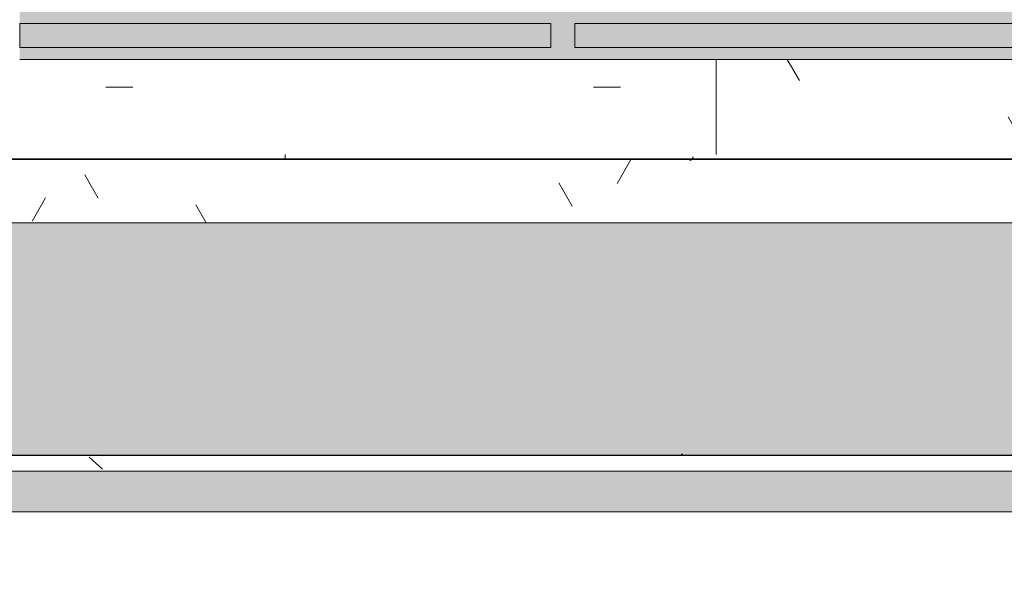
# Model space of a CAD drawing. Header units: millimetres. Extents: x -62808 to 83156, y -26483 to 33271.
# Tile 390 of 656: x -47870 to -46639, y 7216 to 7904. Entities that reach past the tile are written whole.
import ezdxf

# ---------------------------------------------------------------- set-up
doc = ezdxf.new("R2010")
doc.units = ezdxf.units.MM
for name, color, linetype, lineweight in [('A-FLOR-PATT', 8, 'Continuous', 25), ('A-GENM', 13, 'Continuous', 9), ('A-GLAZ', 151, 'Continuous', 9), ('A-GLAZ-SILL', 1, 'Continuous', 9), ('A-WALL', 113, 'Continuous', 18), ('A-WALL-PATT', 111, 'Continuous', 25)]:
    doc.layers.add(name, color=color, linetype=linetype, lineweight=lineweight)

# ---------------------------------------------------------------- blocks, each defined once
blk = doc.blocks.new('FLEX-ESQ_MAXIM-AR_VIDRO-5F-bandeira1 - 350x60cm-5FLS-ALU-3_0cmFolha-5520911-PLANTA DE IMPERMEABILIZAÇÃO - 1_ PAV_')
at = {"layer": 'A-GLAZ', "lineweight": 5}
h = blk.add_hatch(color=75, dxfattribs=at)
h.paths.add_polyline_path([(-282, -17.5), (-1026, -17.5), (-1026, -32.5), (-362, -32.5), (-362, -62.5), (-1026, -62.5), (-1026, -77.5), (332, -77.5), (332, -62.5), (-332, -62.5), (-332, -32.5), (332, -32.5), (332, -17.5), (-139.6, -17.5)])
h.paths.add_polyline_path([(1720, -17.5), (1056, -17.5), (1056, -32.5), (1720, -32.5)])
h.paths.add_polyline_path([(-1670, -17.5), (-1720, -17.5), (-1720, -32.5), (-1056, -32.5), (-1056, -17.5), (-1385.9, -17.5)])
h.paths.add_polyline_path([(412, -17.5), (362, -17.5), (362, -32.5), (1026, -32.5), (1026, -17.5), (691.3, -17.5)])
h.paths.add_polyline_path([(-1411.3, -62.5), (-1720, -62.5), (-1720, -77.5), (-1056, -77.5), (-1056, -62.5), (-1385.9, -62.5)])
h.paths.add_polyline_path([(691.3, -62.5), (362, -62.5), (362, -77.5), (1026, -77.5), (1026, -62.5), (976, -62.5)])
h.paths.add_polyline_path([(1720, -62.5), (1056, -62.5), (1056, -77.5), (1720, -77.5)])
for points in [[(-362, -32.5), (-1026, -32.5), (-1026, -62.5), (-362, -62.5), (-362, -55)], [(275.9, -32.5), (-332, -32.5), (-332, -62.5), (332, -62.5), (332, -32.5)]]:
    blk.add_hatch(color=75, dxfattribs=at).paths.add_polyline_path(points)
at = {"layer": 'A-GLAZ', "color": 130, "lineweight": 5}
for p, q in [((332, -17.5), (-1026, -17.5)), ((-362, -32.5), (-1026, -32.5)), ((-362, -62.5), (-362, -32.5)), ((-332, -32.5), (-332, -62.5)), ((332, -32.5), (-332, -32.5)), ((332, -62.5), (332, -32.5)), ((-1026, -62.5), (-362, -62.5)), ((-332, -62.5), (332, -62.5))]:
    blk.add_line(p, q, dxfattribs=at)
blk = doc.blocks.new('FP_539-PLANTA DE IMPERMEABILIZAÇÃO - 1_ PAV_')
at = {"layer": 'A-GLAZ-SILL', "color": 130, "lineweight": 5}
blk.add_line((1775, 107.5), (-1775, 107.5), dxfattribs=at)
at = {"layer": 'A-GLAZ-SILL', "lineweight": 5}
for p, q in [((1775, 106.4), (-1775, 106.4)), ((-510, 104), (-509.9, 104.3)), ((-509.9, 104.3), (-509.8, 104.5)), ((-509.8, 104.5), (-509.6, 104.7)), ((-509.6, 104.7), (-509.5, 105)), ((-509.5, 105), (-509.4, 105.2)), ((-509.4, 105.2), (-509.3, 105.4)), ((-509.3, 105.4), (-509.1, 105.6)), ((-509.1, 105.6), (-509, 105.8)), ((-509, 105.8), (-508.9, 106)), ((-508.9, 106), (-508.7, 106.2)), ((-508.7, 106.2), (-508.6, 106.4)), ((-508.6, 106.4), (-508.5, 106.6)), ((-508.5, 106.6), (-508.4, 106.8)), ((-508.4, 106.8), (-508.2, 106.9)), ((-508.2, 106.9), (-508.1, 107.1)), ((-508.1, 107.1), (-508, 107.3)), ((-508, 107.3), (-507.8, 107.4)), ((-507.8, 107.4), (-507.7, 107.5)), ((-507.7, 107.5), (-507.6, 107.7)), ((-507.6, 107.7), (-507.5, 107.8)), ((-507.5, 107.8), (-507.3, 107.9)), ((-507.3, 107.9), (-507.2, 108)), ((-507.2, 108), (-507.1, 108.1)), ((-507.1, 108.1), (-506.9, 108.2)), ((-506.9, 108.2), (-506.8, 108.3)), ((-506.8, 108.3), (-506.7, 108.4)), ((-506.7, 108.4), (-506.6, 108.4)), ((-506.6, 108.4), (-506.4, 108.5)), ((-506.4, 108.5), (-506.3, 108.6)), ((-506.3, 108.6), (-506.2, 108.6)), ((-506.2, 108.6), (-506, 108.6)), ((-506, 108.6), (-505.9, 108.6)), ((-505.9, 108.6), (-505.8, 108.7)), ((0, 106.4), (0, 101))]:
    blk.add_line(p, q, dxfattribs=at)
blk = doc.blocks.new('CC_PEITORIL - PEITORIL-5520912-PLANTA DE IMPERMEABILIZAÇÃO - 1_ PAV_')
at = {"layer": 'A-GLAZ-SILL', "lineweight": 5}
h = blk.add_hatch(dxfattribs=at)
h.set_pattern_fill('FP_88', color=256, style=0, pattern_type=2)
h.set_pattern_definition([(180, (-47538.05, 8436.78), (-812.8, -203.2), [33.528, -576.072, 33.528, -3827.272]), (180, (-47538.05, 8436.78), (-812.8, -203.2), [-643.128, -576.072, 33.528, -1185.672, -2032]), (180, (-47538.05, 8436.78), (-812.8, -203.2), [-2438.4, 33.528, -576.072, 33.528, -1388.872]), (180, (-47538.05, 8436.78), (-812.8, -203.2), [-3081.528, -372.872, 33.528, -982.472]), (300, (-47842.85, 8335.18), (582.3764, -602.30545), [33.528, -576.072, 33.528, -3827.272]), (300, (-47842.85, 8335.18), (582.3764, -602.30545), [-643.128, -576.072, 33.528, -1185.672, -2032]), (300, (-47842.85, 8335.18), (582.3764, -602.30545), [-2438.4, 33.528, -576.072, 33.528, -1388.872]), (300, (-47842.85, 8335.18), (582.3764, -602.30545), [-3081.528, -372.872, 33.528, -982.472]), (60, (-47944.45, 7928.78), (230.4236, 805.50545), [33.528, -576.072, 33.528, -3827.272]), (60, (-47944.45, 7928.78), (230.4236, 805.50545), [-643.128, -576.072, 33.528, -1185.672, -2032]), (60, (-47944.45, 7928.78), (230.4236, 805.50545), [-2438.4, 33.528, -576.072, 33.528, -1388.872]), (60, (-47944.45, 7928.78), (230.4236, 805.50545), [-3081.528, -372.872, 33.528, -982.472])])
h.paths.add_polyline_path([(-139.6, 101), (-1775, 101), (-1775, 77.5), (-1750, 77.5), (-1750, -17.5), (1750, -17.5), (1750, 77.5), (1775, 77.5), (1775, 101), (275.9, 101)])
h = blk.add_hatch(dxfattribs=at)
h.set_pattern_fill('FP_89', color=256, style=0, pattern_type=2)
h.set_pattern_definition([(180, (0, 11.7), (1e-13, -1000), []), (270, (0, 11.7), (1000, 6e-14), [])])
h.paths.add_polyline_path([(-139.6, 101), (-1775, 101), (-1775, 77.5), (-1750, 77.5), (-1750, -17.5), (1750, -17.5), (1750, 77.5), (1775, 77.5), (1775, 101), (275.9, 101)])
at = {"layer": 'A-GLAZ', "color": 130, "lineweight": 5}
blk.add_blockref('FP_539-PLANTA DE IMPERMEABILIZAÇÃO - 1_ PAV_', (0, 0), dxfattribs=at)
blk = doc.blocks.new('FP_874-PLANTA DE IMPERMEABILIZAÇÃO - 1_ PAV_')
at = {"layer": 'A-GENM', "lineweight": 5}
for p, q in [((-47043.1, 7360.9), (-47043.2, 7360.8)), ((-47043, 7361), (-47043.1, 7360.9)), ((-47042.9, 7361.1), (-47043, 7361)), ((-47042.8, 7361.2), (-47042.9, 7361.1)), ((-47042.7, 7361.2), (-47042.8, 7361.2)), ((-47042.6, 7361.3), (-47042.7, 7361.2)), ((-47042.5, 7361.3), (-47042.6, 7361.3)), ((-47042.4, 7361.4), (-47042.5, 7361.3)), ((-47042.3, 7361.4), (-47042.4, 7361.4)), ((-47042.2, 7361.5), (-47042.3, 7361.4)), ((-47042.1, 7361.5), (-47042.2, 7361.5)), ((-47042, 7361.5), (-47042.1, 7361.5)), ((-47041.9, 7361.5), (-47042, 7361.5))]:
    blk.add_line(p, q, dxfattribs=at)
blk = doc.blocks.new('FP_876-PLANTA DE IMPERMEABILIZAÇÃO - 1_ PAV_')
at = {"layer": 'A-GENM', "lineweight": 5}
for p, q in [((-47043, 7360.9), (-47043.1, 7360.8)), ((-47042.9, 7361), (-47043, 7360.9)), ((-47042.8, 7361.1), (-47042.9, 7361)), ((-47042.7, 7361.2), (-47042.8, 7361.1)), ((-47042.6, 7361.2), (-47042.7, 7361.2)), ((-47042.5, 7361.3), (-47042.6, 7361.2)), ((-47042.4, 7361.3), (-47042.5, 7361.3)), ((-47042.3, 7361.4), (-47042.4, 7361.3)), ((-47042.2, 7361.4), (-47042.3, 7361.4)), ((-47042.1, 7361.5), (-47042.2, 7361.4)), ((-47042, 7361.5), (-47042.1, 7361.5)), ((-47041.9, 7361.5), (-47042, 7361.5)), ((-47041.8, 7361.5), (-47041.9, 7361.5))]:
    blk.add_line(p, q, dxfattribs=at)
blk = doc.blocks.new('FP_877-PLANTA DE IMPERMEABILIZAÇÃO - 1_ PAV_')
at = {"layer": 'A-GENM', "lineweight": 5}
blk.add_line((-47766.4, 7360.8), (-47766.5, 7360.8), dxfattribs=at)
blk = doc.blocks.new('FP_879-PLANTA DE IMPERMEABILIZAÇÃO - 1_ PAV_')
at = {"layer": 'A-GENM', "lineweight": 5}
for p, q in [((-47043, 7360.9), (-47043.1, 7360.8)), ((-47042.9, 7361), (-47043, 7360.9)), ((-47042.8, 7361.1), (-47042.9, 7361)), ((-47042.7, 7361.2), (-47042.8, 7361.1)), ((-47042.6, 7361.2), (-47042.7, 7361.2)), ((-47042.5, 7361.3), (-47042.6, 7361.2)), ((-47042.4, 7361.3), (-47042.5, 7361.3)), ((-47042.3, 7361.4), (-47042.4, 7361.3)), ((-47042.2, 7361.4), (-47042.3, 7361.4)), ((-47042.1, 7361.5), (-47042.2, 7361.4)), ((-47042, 7361.5), (-47042.1, 7361.5)), ((-47041.9, 7361.5), (-47042, 7361.5)), ((-47041.8, 7361.5), (-47041.9, 7361.5))]:
    blk.add_line(p, q, dxfattribs=at)
blk = doc.blocks.new('FP_881-PLANTA DE IMPERMEABILIZAÇÃO - 1_ PAV_')
at = {"layer": 'A-GENM', "lineweight": 5}
for p, q in [((-47042.9, 7360.9), (-47043, 7360.8)), ((-47042.8, 7361), (-47042.9, 7360.9)), ((-47042.7, 7361.1), (-47042.8, 7361)), ((-47042.6, 7361.2), (-47042.7, 7361.1)), ((-47042.5, 7361.2), (-47042.6, 7361.2)), ((-47042.4, 7361.3), (-47042.5, 7361.2)), ((-47042.3, 7361.3), (-47042.4, 7361.3)), ((-47042.2, 7361.4), (-47042.3, 7361.3)), ((-47042.1, 7361.4), (-47042.2, 7361.4)), ((-47042, 7361.5), (-47042.1, 7361.4)), ((-47041.9, 7361.5), (-47042, 7361.5)), ((-47041.8, 7361.5), (-47041.9, 7361.5)), ((-47041.7, 7361.5), (-47041.8, 7361.5))]:
    blk.add_line(p, q, dxfattribs=at)
blk = doc.blocks.new('FP_884-PLANTA DE IMPERMEABILIZAÇÃO - 1_ PAV_')
at = {"layer": 'A-GENM', "lineweight": 5}
for p, q in [((-47042.8, 7360.9), (-47042.9, 7360.8)), ((-47042.7, 7361), (-47042.8, 7360.9)), ((-47042.6, 7361.1), (-47042.7, 7361)), ((-47042.5, 7361.2), (-47042.6, 7361.1)), ((-47042.4, 7361.2), (-47042.5, 7361.2)), ((-47042.3, 7361.3), (-47042.4, 7361.2)), ((-47042.2, 7361.3), (-47042.3, 7361.3)), ((-47042.1, 7361.4), (-47042.2, 7361.3)), ((-47042, 7361.4), (-47042.1, 7361.4)), ((-47041.9, 7361.5), (-47042, 7361.4)), ((-47041.8, 7361.5), (-47041.9, 7361.5)), ((-47041.7, 7361.5), (-47041.8, 7361.5)), ((-47041.6, 7361.5), (-47041.7, 7361.5))]:
    blk.add_line(p, q, dxfattribs=at)
blk = doc.blocks.new('FP_885-PLANTA DE IMPERMEABILIZAÇÃO - 1_ PAV_')
at = {"layer": 'A-GENM', "lineweight": 5}
for p, q in [((-47774.8, 7350.2), (-47783.2, 7357.4)), ((-47766.4, 7342.6), (-47774.8, 7350.2))]:
    blk.add_line(p, q, dxfattribs=at)
blk = doc.blocks.new('FP_886-PLANTA DE IMPERMEABILIZAÇÃO - 1_ PAV_')
at = {"layer": 'A-GENM', "lineweight": 5}
for p, q in [((-47042.8, 7360.9), (-47042.9, 7360.8)), ((-47042.7, 7361), (-47042.8, 7360.9)), ((-47042.6, 7361.1), (-47042.7, 7361)), ((-47042.5, 7361.2), (-47042.6, 7361.1)), ((-47042.4, 7361.2), (-47042.5, 7361.2)), ((-47042.3, 7361.3), (-47042.4, 7361.2)), ((-47042.2, 7361.3), (-47042.3, 7361.3)), ((-47042.1, 7361.4), (-47042.2, 7361.3)), ((-47042, 7361.4), (-47042.1, 7361.4)), ((-47041.9, 7361.5), (-47042, 7361.4)), ((-47041.8, 7361.5), (-47041.9, 7361.5)), ((-47041.7, 7361.5), (-47041.8, 7361.5)), ((-47041.6, 7361.5), (-47041.7, 7361.5))]:
    blk.add_line(p, q, dxfattribs=at)
at = {"layer": 'A-GENM', "color": 130, "lineweight": 5}
blk.add_line((-45259, 7360.3), (-49941.5, 7360.3), dxfattribs=at)
blk = doc.blocks.new('Brises11 - Brises-5081697-PLANTA DE IMPERMEABILIZAÇÃO - 1_ PAV_')
at = {"layer": 'A-GENM', "lineweight": 5}
blk.add_hatch(color=61, dxfattribs=at).paths.add_polyline_path([(-47606.2, 7289.2), (-45259, 7289.2), (-45259, 7340.1), (-49944.4, 7340.1), (-49944.4, 7289.2), (-47632.2, 7289.2)])
at = {"layer": 'A-GENM', "color": 130, "lineweight": 5}
blk.add_line((-45259, 7359.8), (-49941.5, 7359.8), dxfattribs=at)
at = {"layer": 'A-GENM', "color": 250}
for p, q in [((-45259, 7340.1), (-49944.4, 7340.1)), ((-49944.4, 7289.2), (-45259, 7289.2))]:
    blk.add_line(p, q, dxfattribs=at)
at = {"layer": 'A-GENM', "color": 130, "lineweight": 5}
for name in ['FP_886-PLANTA DE IMPERMEABILIZAÇÃO - 1_ PAV_', 'FP_874-PLANTA DE IMPERMEABILIZAÇÃO - 1_ PAV_', 'FP_876-PLANTA DE IMPERMEABILIZAÇÃO - 1_ PAV_', 'FP_879-PLANTA DE IMPERMEABILIZAÇÃO - 1_ PAV_', 'FP_881-PLANTA DE IMPERMEABILIZAÇÃO - 1_ PAV_', 'FP_884-PLANTA DE IMPERMEABILIZAÇÃO - 1_ PAV_', 'FP_885-PLANTA DE IMPERMEABILIZAÇÃO - 1_ PAV_', 'FP_877-PLANTA DE IMPERMEABILIZAÇÃO - 1_ PAV_']:
    blk.add_blockref(name, (0, 0), dxfattribs=at)
blk = doc.blocks.new('FX-FECHAMENTO-TP02 - FX-FECHAMENTO-TP02-5787367-PLANTA DE IMPERMEABILIZAÇÃO - 1_ PAV_')
at = {"layer": 'A-WALL-PATT', "lineweight": 5}
h = blk.add_hatch(dxfattribs=at)
h.set_pattern_fill('FP_312', color=71, style=0, pattern_type=2)
h.set_pattern_definition([(0, (0, -600), (406.4, 101.6), [33.528, -271.272, 33.528, -271.272, -1625.6]), (0, (0, -600), (406.4, 101.6), [-609.6, 33.528, -576.072, 33.528, -271.272, -711.2]), (0, (0, -600), (406.4, 101.6), [-1524, 33.528, -169.672, 33.528, -474.472]), (120, (152.4, -549.2), (-291.18818, 301.15272), [33.528, -271.272, 33.528, -271.272, -1625.6]), (120, (152.4, -549.2), (-291.18818, 301.15272), [-609.6, 33.528, -576.072, 33.528, -271.272, -711.2]), (120, (152.4, -549.2), (-291.18818, 301.15272), [-1524, 33.528, -169.672, 33.528, -474.472]), (240, (203.2, -346), (-115.21182, -402.75272), [33.528, -271.272, 33.528, -271.272, -1625.6]), (240, (203.2, -346), (-115.21182, -402.75272), [-609.6, 33.528, -576.072, 33.528, -271.272, -711.2]), (240, (203.2, -346), (-115.21182, -402.75272), [-1524, 33.528, -169.672, 33.528, -474.472])])
h.paths.add_polyline_path([(-49313, 7650.4), (-45261.5, 7650.4), (-45261.5, 7759.3), (-45763, 7759.3), (-45763, 7729.3), (-49313, 7730.2), (-49313, 7759.3), (-49809, 7759.3), (-49809, 7650.4), (-49475.7, 7650.4)])
at = {"layer": 'A-WALL', "color": 90, "lineweight": 5}
blk.add_line((-49809, 7650.4), (-45261.5, 7650.4), dxfattribs=at)
blk = doc.blocks.new('BE-PMSa-MOD-ARQ-ESCOLA-EX-000-R_0056_rvt-1-PLANTA DE IMPERMEABILIZAÇÃO - 1_ PAV_')
at = {"layer": 'A-FLOR-PATT', "lineweight": 5}
h = blk.add_hatch(dxfattribs=at)
h.set_pattern_fill('FP_5', color=135, style=0, pattern_type=2)
h.set_pattern_definition([(45, (-18186.55, -4434.14), (0, 212.13203), [450, -150]), (135, (-18080.48, -4328.07), (1e-14, 212.13203), [450, -150])])
h.paths.add_polyline_path([(-7620.6, -25687.4), (-7620.3, -25685.9), (-7616.3, -25685.9), (-7615.8, -25657.5), (-7502.5, -25659.7), (-7502.5, -23934.2), (-7477.5, -23934.2), (-7477.5, -21918.1), (-7502.5, -21918.1), (-7502.5, -16763.1), (-7477.5, -16763.1), (-7477.5, 2311.9), (-2935.5, 2311.9), (-2935.5, 7555.9), (-10508.2, 7555.9), (-10508.2, 7055.9), (-27325.2, 7055.9), (-27325.2, 2311.5), (-27088, 2311.5), (-27088, 2392.6), (-26712, 2392.6), (-26712, 2311.5), (-9894.9, 2311.5), (-9894.9, -15523.5), (-9849.9, -15523.5), (-9850.4, -15643), (-9894.9, -15643), (-9894.9, -25621.4), (-9872.4, -25621.9), (-9872.4, -25665.9), (-7620.7, -25687.4)])
h.paths.add_polyline_path([(-7730.1, -25658.7), (-7770.1, -25657.9), (-7751.4, -24718.1), (-7711.4, -24718.9), (-7718.2, -25063.7)])
h.paths.add_polyline_path([(-9669.7, -25620.1), (-9709.7, -25619.3), (-9691, -24679.5), (-9651, -24680.3), (-9669.4, -25603.3)])
h.paths.add_polyline_path([(-8711.3, -22737.2), (-8712.4, -22733.4), (-8713.6, -22734.7), (-8712.4, -22736)])
h.paths.add_polyline_path([(-8716, -22734.7), (-8711.3, -22731.2), (-8712.2, -22731.2), (-8714.7, -22733.5)])
h.paths.add_polyline_path([(-8711.3, -22739.1), (-8711.3, -22737.2), (-8713.2, -22737.3), (-8712.1, -22738.3)])
h.paths.add_polyline_path([(-8661.3, -22732.2), (-8660.1, -22736), (-8658.9, -22734.7), (-8660.1, -22733.4)])
h.paths.add_polyline_path([(-8661.3, -22731.2), (-8661.3, -22732.2), (-8659.9, -22732.2)])
h.paths.add_polyline_path([(-8629, -22734.7), (-8631, -22732.2), (-8631.2, -22736.6), (-8630.2, -22736.6), (-8629.4, -22735.3)])
h.paths.add_polyline_path([(-8661.3, -22739.7), (-8741.5, -22739.1), (-8741.9, -22732.2), (-8740.8, -22730.1), (-8733.4, -22729.8), (-8726.3, -22730.4), (-8716.9, -22729.9), (-8711.3, -22729.7), (-8661.3, -22730.4), (-8661.3, -22731.2), (-8645.7, -22729.8), (-8634, -22730.7), (-8631.8, -22730.4), (-8629.5, -22736), (-8630.5, -22739.1), (-8631.3, -22738.3), (-8632.2, -22738.3), (-8641.2, -22739.7), (-8656.5, -22739), (-8661.3, -22739.2), (-8661.3, -22739.6)])
h.paths.add_polyline_path([(-27042.1, 2311.5), (-27040.5, 2311.5), (-27040.5, 2342.6), (-26757, 2342.6), (-26757, 2347.6), (-27043, 2347.6), (-27043, 2311.5)])
h.paths.add_polyline_path([(-33689.1, 2311.5), (-33529.2, 2311.5), (-33529.2, 6792.9), (-33747, 6792.9), (-33747, 7647.4), (-37320.5, 7647.4), (-37320.5, 7540.4), (-37758.5, 7540.4), (-37758.5, 7647.4), (-41332, 7647.4), (-41332, 7303), (-41294.1, 7303), (-41294.1, 7360.3), (-33786, 7359.8), (-33786, 7303), (-33748, 7302.7), (-33748, 7233.4), (-33786, 7233.4), (-33786, 7159.6), (-41294.1, 7160.3), (-41294.1, 7233.4), (-41332, 7233.4), (-41332, 6792.9), (-41622, 6792.9), (-41622, 7540.4), (-41753.5, 7540.4), (-41753.5, 7973.4), (-41622, 7973.4), (-41622, 8847.7), (-44952, 8847.7), (-44952, 7948.9), (-44844.5, 7948.9), (-44844.5, 7564.9), (-44952, 7564.9), (-44952, 6792.9), (-45242, 6792.9), (-45242, 7233.4), (-45259, 7233.4), (-45259, 7159.6), (-49941.5, 7159.6), (-49941.5, 6792.9), (-50231.5, 6792.9), (-50231.5, 7647.4), (-57817, 7647.4), (-57817, 7360.3), (-50290.3, 7359.8), (-50290.3, 7303), (-50252.3, 7303), (-50252.3, 7233.4), (-50290.3, 7233.4), (-50290.3, 7159.6), (-57817, 7159.6), (-57817, 6792.9), (-57979.5, 6792.9), (-57979.5, 6752.9), (-57990.5, 6752.9), (-57990.5, 5756), (-57979.5, 5756), (-57979.5, 5716), (-57983, 5716), (-57983, 5636), (-58037, 5636), (-58037, 3636), (-57983, 3636), (-57983, 3556), (-57993, 3556), (-57993, 3516), (-58004, 3516), (-58004, 2351.5), (-57993, 2351.5), (-57993, 2311.5), (-52960.9, 2311.5), (-52960.9, 2401), (-52558.4, 2401), (-52558.4, 2311.5), (-46406.8, 2311.5), (-46406.8, 2388), (-46020.8, 2388), (-46020.8, 2311.5), (-39870.2, 2311.5), (-39870.2, 2387.6), (-39484.2, 2387.6), (-39484.2, 2311.5), (-34104.5, 2311.5)])
h.paths.add_polyline_path([(-52915.9, 2311.5), (-52915.2, 2312.5), (-52915.9, 2311.7)])
h.paths.add_polyline_path([(-57884.2, 2405.1), (-57910.1, 2408.5), (-57934.2, 2418.5), (-57954.9, 2434.4), (-57970.8, 2455.1), (-57980.8, 2479.2), (-57984.2, 2505.1), (-57980.8, 2531), (-57970.8, 2555.1), (-57954.9, 2575.8), (-57934.2, 2591.7), (-57910.1, 2601.7), (-57884.2, 2605.1), (-57858.4, 2601.7), (-57834.2, 2591.7), (-57813.5, 2575.8), (-57797.6, 2555.1), (-57787.6, 2531), (-57784.4, 2503.8), (-57787.6, 2479.2), (-57797.6, 2455.1), (-57813.5, 2434.4), (-57834.2, 2418.5), (-57858.4, 2408.5), (-57867.6, 2407.3)])
h.paths.add_polyline_path([(-45986.7, 2407.5), (-46012.6, 2410.9), (-46036.7, 2420.9), (-46057.4, 2436.8), (-46073.3, 2457.5), (-46083.3, 2481.7), (-46086.7, 2507.5), (-46083.3, 2533.4), (-46073.3, 2557.5), (-46057.4, 2578.2), (-46036.7, 2594.1), (-46012, 2604.2), (-45986.7, 2607.5), (-45960.9, 2604.1), (-45936.7, 2594.1), (-45916, 2578.2), (-45900.1, 2557.5), (-45890.1, 2533.4), (-45886.7, 2507.5), (-45890.1, 2481.7), (-45900.1, 2457.5), (-45916, 2436.8), (-45936.7, 2420.9), (-45960.9, 2410.9)])
h.paths.add_polyline_path([(-33908.2, 2410.8), (-33934.1, 2414.2), (-33958.2, 2424.2), (-33978.9, 2440.1), (-33994.8, 2460.8), (-34004.8, 2484.9), (-34008.2, 2510.8), (-34004.8, 2536.7), (-33994.8, 2560.8), (-33978.9, 2581.5), (-33958.2, 2597.4), (-33934.1, 2607.4), (-33908.2, 2610.8), (-33882.3, 2607.4), (-33858.2, 2597.4), (-33837.5, 2581.5), (-33821.6, 2560.8), (-33811.6, 2536.7), (-33808.2, 2510.8), (-33811.6, 2484.9), (-33821.6, 2460.8), (-33837.5, 2440.1), (-33858.2, 2424.2), (-33882.3, 2414.2)])
h.paths.add_polyline_path([(-43358, 4810.1), (-43355.5, 4807.7), (-43354.2, 4810.1), (-43356.8, 4810.1)])
h.paths.add_polyline_path([(-43359.8, 4810.1), (-43356.8, 4807.8), (-43359, 4810.1)])
h.paths.add_polyline_path([(-43358, 4860.1), (-43354.2, 4861.2), (-43355.5, 4862.4), (-43356.8, 4861.2)])
h.paths.add_polyline_path([(-43359, 4860.1), (-43358, 4860.1), (-43358, 4861.5)])
h.paths.add_polyline_path([(-43351.1, 4810.1), (-43353, 4810.1), (-43352.9, 4808.1), (-43351.9, 4809.2)])
h.paths.add_polyline_path([(-43355.5, 4778.9), (-43360.1, 4780.6), (-43360.4, 4788), (-43359.8, 4795), (-43360.3, 4804.4), (-43360.5, 4810.1), (-43359.8, 4860.1), (-43359, 4860.1), (-43360.4, 4875.6), (-43359.5, 4887.3), (-43359.5, 4889.7), (-43355.5, 4892.3), (-43351, 4890.5), (-43351.5, 4889.7), (-43351.9, 4889.1), (-43350.5, 4880.1), (-43351.2, 4864.8), (-43351, 4860.1), (-43350.5, 4860.1), (-43351.1, 4779.8), (-43354.2, 4779.1)])
h.paths.add_polyline_path([(-43355.5, 4889.6), (-43353.2, 4890.8), (-43355.5, 4892.3), (-43358.4, 4890.4)])
h.paths.add_polyline_path([(-45259, 7303), (-45242, 7303), (-45242, 7750.6), (-45261.5, 7750.6), (-45261.5, 7650.4), (-49809, 7649.6), (-49809, 7540.4), (-49941.5, 7540.4), (-49941.5, 7360.3), (-45259, 7359.8), (-45259, 7323.1)])
h.paths.add_polyline_path([(-33902.7, 7378.2), (-33928.6, 7381.6), (-33952.7, 7391.6), (-33973.5, 7407.5), (-33989.3, 7428.2), (-33999.3, 7452.3), (-34002.7, 7478.2), (-33999.3, 7504.1), (-33989.3, 7528.2), (-33973.5, 7548.9), (-33952.7, 7564.8), (-33928.6, 7574.8), (-33902.7, 7578.2), (-33876.9, 7574.8), (-33852.7, 7564.8), (-33832, 7548.9), (-33816.1, 7528.2), (-33806.2, 7504.1), (-33802.7, 7478.2), (-33806.2, 7452.3), (-33816.1, 7428.2), (-33832, 7407.5), (-33852.7, 7391.6), (-33876.9, 7381.6), (-33896.8, 7379)])
h.paths.add_polyline_path([(-57704.1, 7403.2), (-57730, 7406.6), (-57754.1, 7416.6), (-57774.8, 7432.5), (-57790.7, 7453.2), (-57800.7, 7477.3), (-57804.1, 7503.2), (-57800.7, 7529.1), (-57790.7, 7553.2), (-57774.8, 7573.9), (-57754.1, 7589.8), (-57730, 7599.8), (-57704.1, 7603.2), (-57678.2, 7599.8), (-57654.1, 7589.8), (-57633.4, 7573.9), (-57617.5, 7553.2), (-57607.5, 7529.1), (-57604.1, 7503.2), (-57607.5, 7477.3), (-57617.5, 7453.2), (-57633.4, 7432.5), (-57654.1, 7416.6), (-57678.2, 7406.6)])
h.paths.add_polyline_path([(-41174.6, 7436.7), (-41200.4, 7440.1), (-41224.6, 7450.1), (-41245.3, 7466), (-41261.2, 7486.7), (-41271.2, 7510.8), (-41274.6, 7536.7), (-41271.2, 7562.6), (-41261.2, 7586.7), (-41245.3, 7607.4), (-41224.6, 7623.3), (-41200.4, 7633.3), (-41174.6, 7636.7), (-41148.7, 7633.3), (-41124.6, 7623.3), (-41103.9, 7607.4), (-41088, 7586.7), (-41078, 7562.6), (-41074.6, 7536.7), (-41078, 7510.8), (-41088, 7486.7), (-41103.9, 7466), (-41124.6, 7450.1), (-41148.7, 7440.1), (-41166.9, 7437.7)])
h.paths.add_polyline_path([(-33273.7, 7969.3), (-31276.4, 7969.3), (-31276.4, 13565.9), (-1592.6, 13565.9), (-1592.6, 16651.9), (-1626.5, 16651.9), (-1626.5, 16686.4), (-7087.5, 16686.4), (-7087.5, 16651.9), (-7471.5, 16651.9), (-7471.5, 16686.4), (-10558.5, 16686.4), (-10558.5, 16625.9), (-11000.5, 16625.9), (-11000.5, 16686.4), (-18577.5, 16686.4), (-18577.5, 16651.9), (-18961.5, 16651.9), (-18961.5, 16686.4), (-22082.5, 16686.4), (-22082.5, 16651.9), (-22466.5, 16651.9), (-22466.5, 16686.4), (-30072.5, 16686.4), (-30072.5, 16651.9), (-30456.5, 16651.9), (-30456.5, 16686.4), (-33337.5, 16686.4), (-33337.5, 15656.9), (-33352.5, 15656.9), (-33352.5, 15266.9), (-33337.5, 15266.9), (-33337.5, 7973.4), (-33325.5, 7973.4), (-33325.5, 7969.3), (-33279.2, 7969.3)])
h.paths.add_polyline_path([(-7310.5, 13017.9), (-7295.5, 13017.9), (-7295.5, 13065.9), (-7685.5, 13065.9), (-7685.5, 13017.9), (-7311.2, 13017.9)])
h.paths.add_polyline_path([(-28222.6, 13017.9), (-28020.4, 13017.9), (-28020.4, 13065.9), (-28410.4, 13065.9), (-28410.4, 13017.9), (-28288.4, 13017.9)])
h.paths.add_polyline_path([(-2495.4, 13042.4), (-2430.4, 13042.4), (-2430.4, 13065.9), (-2868.4, 13065.9), (-2868.4, 13042.4), (-2531.4, 13042.4)])
h.paths.add_polyline_path([(-25719.5, 13046.9), (-25674.5, 13046.9), (-25674.5, 13065.9), (-26116.5, 13065.9), (-26116.5, 13046.9), (-25756.9, 13046.9)])
h.paths.add_polyline_path([(-13401.5, 13046.9), (-12929.5, 13046.9), (-12929.5, 13065.9), (-13416.5, 13065.9), (-13416.5, 13046.9)])
h.paths.add_polyline_path([(-14523.4, 13046.9), (-14474.5, 13046.9), (-14474.5, 13065.9), (-14916.5, 13065.9), (-14916.5, 13046.9), (-14539.5, 13046.9)])
h.paths.add_polyline_path([(-20676.5, 13046.9), (-20249.5, 13046.9), (-20249.5, 13065.9), (-20691.5, 13065.9), (-20691.5, 13046.9)])
h.paths.add_polyline_path([(-8501.7, 14834.1), (-8499.2, 14836.1), (-8503.6, 14836.3), (-8503.5, 14835.3), (-8502.2, 14834.5)])
h.paths.add_polyline_path([(-8499.2, 14866.4), (-8503, 14865.2), (-8501.7, 14864), (-8500.4, 14865.2)])
h.paths.add_polyline_path([(-8504.2, 14916.4), (-8500.4, 14917.5), (-8501.7, 14918.7), (-8503, 14917.5)])
h.paths.add_polyline_path([(-8501.7, 14921.1), (-8498.2, 14916.4), (-8498.2, 14917.3), (-8500.5, 14919.8)])
h.paths.add_polyline_path([(-8506, 14916.4), (-8504.2, 14916.4), (-8504.2, 14918.3), (-8505.2, 14917.2)])
h.paths.add_polyline_path([(-8501.7, 14834.1), (-8506, 14835.6), (-8505.2, 14836.4), (-8505.2, 14837.3), (-8506.6, 14846.3), (-8506, 14861.6), (-8506.2, 14866.4), (-8506.7, 14866.4), (-8506, 14946.6), (-8499.2, 14947), (-8497.1, 14945.9), (-8496.7, 14938.5), (-8497.4, 14931.4), (-8496.9, 14922), (-8496.7, 14916.4), (-8497.4, 14866.4), (-8498.2, 14866.4), (-8496.8, 14850.8), (-8497.7, 14839.1), (-8497.4, 14836.9), (-8500.4, 14834.6)])
h.paths.add_polyline_path([(-21087.2, 14834.1), (-21084.7, 14836.1), (-21089.1, 14836.3), (-21089.1, 14835.3), (-21087.7, 14834.5)])
h.paths.add_polyline_path([(-21084.7, 14866.4), (-21088.5, 14865.2), (-21087.2, 14864), (-21085.9, 14865.2)])
h.paths.add_polyline_path([(-21089.7, 14916.4), (-21085.9, 14917.5), (-21087.2, 14918.7), (-21088.5, 14917.5)])
h.paths.add_polyline_path([(-21087.2, 14921.1), (-21083.7, 14916.4), (-21083.7, 14917.3), (-21086, 14919.8)])
h.paths.add_polyline_path([(-21091.5, 14916.4), (-21089.7, 14916.4), (-21089.8, 14918.3), (-21090.7, 14917.2)])
h.paths.add_polyline_path([(-21087.2, 14834.1), (-21091.5, 14835.6), (-21090.7, 14836.4), (-21090.8, 14837.3), (-21092.2, 14846.3), (-21091.5, 14861.6), (-21091.7, 14866.4), (-21092.2, 14866.4), (-21091.5, 14946.6), (-21084.7, 14947), (-21082.6, 14945.9), (-21082.3, 14938.5), (-21082.9, 14931.4), (-21082.4, 14922), (-21082.2, 14916.4), (-21082.9, 14866.4), (-21083.7, 14866.4), (-21082.3, 14850.8), (-21083.2, 14839.1), (-21082.9, 14836.9), (-21085.9, 14834.6)])
h.paths.add_polyline_path([(-30958.7, 14888.9), (-30959.9, 14892.7), (-30961.1, 14891.4), (-30959.9, 14890.1)])
h.paths.add_polyline_path([(-30963.5, 14891.4), (-30958.7, 14894.9), (-30959.6, 14894.9), (-30962.2, 14892.6)])
h.paths.add_polyline_path([(-30958.7, 14887), (-30958.7, 14888.9), (-30960.7, 14888.8), (-30959.6, 14887.8)])
h.paths.add_polyline_path([(-30908.7, 14893.9), (-30907.6, 14890.1), (-30906.4, 14891.4), (-30907.6, 14892.7)])
h.paths.add_polyline_path([(-30908.7, 14894.9), (-30908.7, 14893.9), (-30907.4, 14893.9)])
h.paths.add_polyline_path([(-30876.5, 14891.4), (-30878.5, 14893.9), (-30878.7, 14889.5), (-30877.7, 14889.5), (-30876.9, 14890.8)])
h.paths.add_polyline_path([(-30908.7, 14886.4), (-30989, 14887), (-30989.4, 14893.9), (-30988.2, 14896), (-30980.8, 14896.3), (-30973.8, 14895.7), (-30964.4, 14896.2), (-30958.7, 14896.4), (-30908.7, 14895.7), (-30908.7, 14894.9), (-30893.2, 14896.3), (-30881.5, 14895.4), (-30879.3, 14895.7), (-30876.9, 14890.1), (-30878, 14887), (-30878.8, 14887.8), (-30879.7, 14887.8), (-30888.7, 14886.4), (-30904, 14887.1), (-30908.7, 14886.9), (-30908.7, 14886.4)])
h.paths.add_polyline_path([(-33455.1, 16805.9), (-33352.5, 16805.9), (-33352.5, 16845.9), (-33457, 16845.8), (-33456.8, 16805.9)])
at = {"layer": 'A-GENM', "color": 90, "lineweight": 5}
blk.add_blockref('Brises11 - Brises-5081697-PLANTA DE IMPERMEABILIZAÇÃO - 1_ PAV_', (0, 0), dxfattribs=at)
at = {"layer": 'A-GLAZ', "color": 90, "lineweight": 5, "rotation": 180}
for name in ['FLEX-ESQ_MAXIM-AR_VIDRO-5F-bandeira1 - 350x60cm-5FLS-ALU-3_0cmFolha-5520911-PLANTA DE IMPERMEABILIZAÇÃO - 1_ PAV_', 'CC_PEITORIL - PEITORIL-5520912-PLANTA DE IMPERMEABILIZAÇÃO - 1_ PAV_']:
    blk.add_blockref(name, (-47538, 7836.8), dxfattribs=at)
at = {"layer": 'A-WALL', "color": 90, "lineweight": 5}
blk.add_blockref('FX-FECHAMENTO-TP02 - FX-FECHAMENTO-TP02-5787367-PLANTA DE IMPERMEABILIZAÇÃO - 1_ PAV_', (0, 0), dxfattribs=at)

msp = doc.modelspace()

# ---------------------------------------------------------------- block references
at = {"lineweight": 5}
msp.add_blockref('BE-PMSa-MOD-ARQ-ESCOLA-EX-000-R_0056_rvt-1-PLANTA DE IMPERMEABILIZAÇÃO - 1_ PAV_', (0, 0), dxfattribs=at)

doc.saveas('drawing.dxf')
